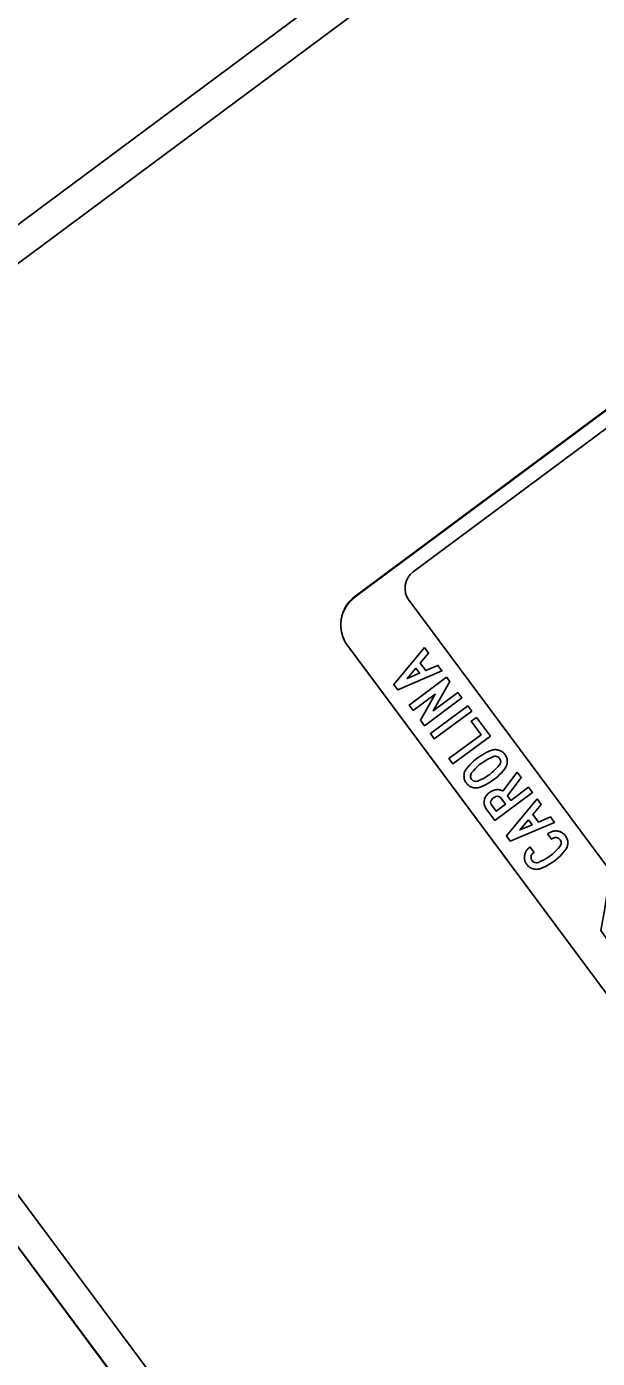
# Model space of a CAD drawing. Extents: x 1581789 to 1622364, y 1043167 to 1103486.
# Drawn here: x 1613225.47 to 1613237.68, y 1096095.57 to 1096124.05 of the extents above; entities that cross this region are included whole.
import ezdxf

# ---------------------------------------------------------------- set-up
doc = ezdxf.new("R2010")
doc.units = 0
doc.layers.add('RD_PD_PatLn2', color=7, linetype='Continuous')

msp = doc.modelspace()

# ---------------------------------------------------------------- linework, layer by layer
at = {"layer": 'RD_PD_PatLn2'}
for p, q in [((1613174.067, 1096166.854), (1613256.396, 1096056.102)), ((1613240.918, 1096118.13), (1613232.492, 1096111.865)), ((1613240.924, 1096118.122), (1613232.498, 1096111.857)), ((1613232.337, 1096110.816), (1613243.368, 1096095.977)), ((1613232.343, 1096110.808), (1613243.374, 1096095.969))]:
    msp.add_line(p, q, dxfattribs=at)
for points in [[(1613176.989, 1096164.041), (1613254.544, 1096059.71)], [(1613252.131, 1096138.945), (1613215.748, 1096111.9), (1613215.351, 1096112.435), (1613251.733, 1096139.48), (1613252.131, 1096138.945), (1613252.131, 1096138.945)], [(1613233.741, 1096112.393), (1613241.111, 1096117.871)], [(1613244.686, 1096096.944), (1613240.611, 1096102.421), (1613240.581, 1096102.382), (1613240.676, 1096102.164), (1613240.611, 1096102.045), (1613240.638, 1096101.941), (1613240.629, 1096101.784), (1613240.447, 1096101.57), (1613239.841, 1096101.596), (1613239.249, 1096101.99), (1613239.141, 1096101.996), (1613238.197, 1096103.367), (1613238.346, 1096103.898), (1613237.756, 1096104.721), (1613237.83, 1096105.148), (1613237.96, 1096105.988), (1613233.653, 1096111.781)], [(1613233.983, 1096110.774), (1613234.07, 1096110.657), (1613233.89, 1096110.441), (1613234.01, 1096110.28), (1613234.269, 1096110.39), (1613234.355, 1096110.273), (1613233.41, 1096109.871), (1613233.326, 1096109.985), (1613233.983, 1096110.774), (1613233.983, 1096110.774)], [(1613233.797, 1096110.33), (1613233.615, 1096110.111), (1613233.876, 1096110.223), (1613233.797, 1096110.33), (1613233.797, 1096110.33)], [(1613234.456, 1096110.137), (1613234.523, 1096110.048), (1613234.168, 1096109.418), (1613234.698, 1096109.812), (1613234.783, 1096109.699), (1613233.981, 1096109.103), (1613233.895, 1096109.218), (1613234.209, 1096109.777), (1613233.739, 1096109.428), (1613233.655, 1096109.542), (1613234.456, 1096110.137), (1613234.456, 1096110.137)], [(1613234.909, 1096109.529), (1613234.993, 1096109.416), (1613234.191, 1096108.82), (1613234.108, 1096108.933), (1613234.909, 1096109.529), (1613234.909, 1096109.529)], [(1613235.093, 1096109.281), (1613235.391, 1096108.88), (1613234.59, 1096108.284), (1613234.505, 1096108.398), (1613235.193, 1096108.909), (1613234.98, 1096109.197), (1613235.093, 1096109.281), (1613235.093, 1096109.281)], [(1613235.117, 1096108.412), (1613235.162, 1096108.444), (1613235.208, 1096108.473), (1613235.255, 1096108.501), (1613235.303, 1096108.527), (1613235.353, 1096108.55), (1613235.404, 1096108.572), (1613235.424, 1096108.579), (1613235.444, 1096108.584), (1613235.464, 1096108.588), (1613235.485, 1096108.59), (1613235.505, 1096108.591), (1613235.525, 1096108.589), (1613235.546, 1096108.586), (1613235.567, 1096108.581), (1613235.587, 1096108.575), (1613235.607, 1096108.567), (1613235.625, 1096108.557), (1613235.643, 1096108.546), (1613235.659, 1096108.534), (1613235.674, 1096108.52), (1613235.689, 1096108.505), (1613235.703, 1096108.488), (1613235.715, 1096108.47), (1613235.725, 1096108.452), (1613235.734, 1096108.433), (1613235.741, 1096108.414), (1613235.747, 1096108.394), (1613235.75, 1096108.374), (1613235.752, 1096108.353), (1613235.752, 1096108.331), (1613235.751, 1096108.31), (1613235.748, 1096108.289), (1613235.744, 1096108.269), (1613235.738, 1096108.25), (1613235.73, 1096108.231), (1613235.721, 1096108.213), (1613235.71, 1096108.195), (1613235.698, 1096108.178), (1613235.663, 1096108.135), (1613235.626, 1096108.095), (1613235.587, 1096108.056), (1613235.547, 1096108.018), (1613235.505, 1096107.983), (1613235.462, 1096107.949), (1613235.416, 1096107.917), (1613235.37, 1096107.886), (1613235.322, 1096107.859), (1613235.274, 1096107.833), (1613235.224, 1096107.809), (1613235.173, 1096107.788), (1613235.153, 1096107.781), (1613235.133, 1096107.776), (1613235.113, 1096107.773), (1613235.093, 1096107.771), (1613235.073, 1096107.771), (1613235.052, 1096107.773), (1613235.032, 1096107.776), (1613235.011, 1096107.781), (1613234.991, 1096107.787), (1613234.972, 1096107.795), (1613234.954, 1096107.805), (1613234.936, 1096107.816), (1613234.92, 1096107.828), (1613234.904, 1096107.842), (1613234.89, 1096107.857), (1613234.877, 1096107.874), (1613234.865, 1096107.891), (1613234.854, 1096107.909), (1613234.845, 1096107.928), (1613234.838, 1096107.947), (1613234.833, 1096107.967), (1613234.829, 1096107.987), (1613234.827, 1096108.008), (1613234.826, 1096108.029), (1613234.827, 1096108.05), (1613234.83, 1096108.07), (1613234.834, 1096108.091), (1613234.84, 1096108.11), (1613234.848, 1096108.128), (1613234.857, 1096108.146), (1613234.868, 1096108.164), (1613234.88, 1096108.181), (1613234.914, 1096108.223), (1613234.951, 1096108.264), (1613234.99, 1096108.304), (1613235.03, 1096108.341), (1613235.073, 1096108.378), (1613235.117, 1096108.412), (1613235.117, 1096108.412)], [(1613235.201, 1096108.299), (1613235.154, 1096108.262), (1613235.109, 1096108.223), (1613235.067, 1096108.182), (1613235.028, 1096108.139), (1613234.99, 1096108.095), (1613234.977, 1096108.074), (1613234.97, 1096108.051), (1613234.967, 1096108.027), (1613234.969, 1096108.002), (1613234.976, 1096107.979), (1613234.989, 1096107.957), (1613235.006, 1096107.939), (1613235.026, 1096107.925), (1613235.049, 1096107.916), (1613235.074, 1096107.911), (1613235.098, 1096107.913), (1613235.122, 1096107.919), (1613235.175, 1096107.942), (1613235.228, 1096107.968), (1613235.279, 1096107.997), (1613235.329, 1096108.028), (1613235.377, 1096108.062), (1613235.423, 1096108.098), (1613235.467, 1096108.137), (1613235.509, 1096108.177), (1613235.549, 1096108.22), (1613235.587, 1096108.265), (1613235.6, 1096108.286), (1613235.608, 1096108.309), (1613235.612, 1096108.334), (1613235.609, 1096108.359), (1613235.602, 1096108.382), (1613235.589, 1096108.404), (1613235.572, 1096108.422), (1613235.552, 1096108.436), (1613235.529, 1096108.445), (1613235.505, 1096108.449), (1613235.481, 1096108.448), (1613235.457, 1096108.441), (1613235.403, 1096108.418), (1613235.35, 1096108.392), (1613235.299, 1096108.364), (1613235.249, 1096108.332), (1613235.201, 1096108.299), (1613235.201, 1096108.299)], [(1613235.963, 1096108.111), (1613236.05, 1096107.994), (1613235.755, 1096107.606), (1613235.829, 1096107.506), (1613236.205, 1096107.785), (1613236.289, 1096107.672), (1613235.488, 1096107.076), (1613235.304, 1096107.324), (1613235.291, 1096107.343), (1613235.28, 1096107.362), (1613235.272, 1096107.382), (1613235.265, 1096107.403), (1613235.26, 1096107.425), (1613235.258, 1096107.446), (1613235.257, 1096107.469), (1613235.259, 1096107.492), (1613235.263, 1096107.513), (1613235.268, 1096107.534), (1613235.275, 1096107.554), (1613235.285, 1096107.573), (1613235.296, 1096107.592), (1613235.309, 1096107.61), (1613235.34, 1096107.644), (1613235.375, 1096107.673), (1613235.414, 1096107.699), (1613235.455, 1096107.718), (1613235.47, 1096107.723), (1613235.484, 1096107.728), (1613235.499, 1096107.731), (1613235.513, 1096107.734), (1613235.528, 1096107.735), (1613235.542, 1096107.736), (1613235.556, 1096107.736), (1613235.57, 1096107.734), (1613235.585, 1096107.732), (1613235.599, 1096107.728), (1613235.613, 1096107.724), (1613235.627, 1096107.719), (1613235.641, 1096107.713), (1613235.655, 1096107.705), (1613235.963, 1096108.111), (1613235.963, 1096108.111)], [(1613235.717, 1096107.423), (1613235.617, 1096107.557), (1613235.603, 1096107.572), (1613235.586, 1096107.584), (1613235.567, 1096107.591), (1613235.537, 1096107.594), (1613235.507, 1096107.588), (1613235.483, 1096107.575), (1613235.459, 1096107.56), (1613235.438, 1096107.542), (1613235.419, 1096107.522), (1613235.412, 1096107.513), (1613235.407, 1096107.504), (1613235.403, 1096107.496), (1613235.399, 1096107.487), (1613235.398, 1096107.479), (1613235.396, 1096107.47), (1613235.396, 1096107.461), (1613235.397, 1096107.452), (1613235.399, 1096107.444), (1613235.402, 1096107.435), (1613235.406, 1096107.426), (1613235.411, 1096107.417), (1613235.417, 1096107.408), (1613235.517, 1096107.274), (1613235.717, 1096107.423), (1613235.717, 1096107.423)], [(1613236.39, 1096107.536), (1613236.477, 1096107.419), (1613236.297, 1096107.203), (1613236.417, 1096107.042), (1613236.676, 1096107.152), (1613236.762, 1096107.035), (1613235.817, 1096106.633), (1613235.733, 1096106.747), (1613236.39, 1096107.536), (1613236.39, 1096107.536)], [(1613236.204, 1096107.092), (1613236.022, 1096106.873), (1613236.283, 1096106.985), (1613236.204, 1096107.092), (1613236.204, 1096107.092)], [(1613236.617, 1096106.786), (1613236.637, 1096106.801), (1613236.651, 1096106.811), (1613236.666, 1096106.82), (1613236.681, 1096106.828), (1613236.696, 1096106.834), (1613236.712, 1096106.84), (1613236.727, 1096106.844), (1613236.743, 1096106.848), (1613236.76, 1096106.85), (1613236.776, 1096106.852), (1613236.793, 1096106.852), (1613236.81, 1096106.851), (1613236.827, 1096106.849), (1613236.845, 1096106.846), (1613236.861, 1096106.842), (1613236.877, 1096106.837), (1613236.893, 1096106.831), (1613236.908, 1096106.824), (1613236.922, 1096106.816), (1613236.936, 1096106.807), (1613236.949, 1096106.797), (1613236.962, 1096106.786), (1613236.974, 1096106.774), (1613236.985, 1096106.762), (1613236.996, 1096106.748), (1613237.008, 1096106.73), (1613237.019, 1096106.712), (1613237.028, 1096106.693), (1613237.035, 1096106.674), (1613237.04, 1096106.654), (1613237.044, 1096106.634), (1613237.046, 1096106.613), (1613237.047, 1096106.592), (1613237.045, 1096106.57), (1613237.043, 1096106.549), (1613237.038, 1096106.529), (1613237.032, 1096106.51), (1613237.024, 1096106.491), (1613237.015, 1096106.472), (1613237.004, 1096106.454), (1613236.992, 1096106.437), (1613236.957, 1096106.395), (1613236.921, 1096106.354), (1613236.882, 1096106.315), (1613236.842, 1096106.278), (1613236.8, 1096106.242), (1613236.756, 1096106.208), (1613236.711, 1096106.176), (1613236.665, 1096106.147), (1613236.619, 1096106.119), (1613236.57, 1096106.093), (1613236.521, 1096106.07), (1613236.47, 1096106.048), (1613236.45, 1096106.041), (1613236.43, 1096106.036), (1613236.409, 1096106.032), (1613236.389, 1096106.031), (1613236.369, 1096106.03), (1613236.348, 1096106.032), (1613236.327, 1096106.035), (1613236.306, 1096106.04), (1613236.286, 1096106.046), (1613236.267, 1096106.055), (1613236.248, 1096106.064), (1613236.23, 1096106.075), (1613236.214, 1096106.088), (1613236.198, 1096106.101), (1613236.184, 1096106.117), (1613236.17, 1096106.134), (1613236.16, 1096106.148), (1613236.151, 1096106.163), (1613236.143, 1096106.178), (1613236.136, 1096106.193), (1613236.131, 1096106.208), (1613236.126, 1096106.224), (1613236.123, 1096106.24), (1613236.121, 1096106.257), (1613236.119, 1096106.273), (1613236.119, 1096106.29), (1613236.12, 1096106.307), (1613236.122, 1096106.325), (1613236.125, 1096106.342), (1613236.129, 1096106.358), (1613236.134, 1096106.374), (1613236.14, 1096106.39), (1613236.147, 1096106.405), (1613236.155, 1096106.419), (1613236.164, 1096106.433), (1613236.173, 1096106.446), (1613236.184, 1096106.459), (1613236.196, 1096106.47), (1613236.209, 1096106.482), (1613236.223, 1096106.493), (1613236.243, 1096106.508), (1613236.327, 1096106.394), (1613236.307, 1096106.379), (1613236.293, 1096106.367), (1613236.281, 1096106.353), (1613236.272, 1096106.338)], [(1613236.272, 1096106.338), (1613236.265, 1096106.321), (1613236.261, 1096106.303), (1613236.26, 1096106.285), (1613236.261, 1096106.266), (1613236.266, 1096106.249), (1613236.272, 1096106.233), (1613236.282, 1096106.217), (1613236.3, 1096106.199), (1613236.32, 1096106.185), (1613236.343, 1096106.175), (1613236.368, 1096106.171), (1613236.393, 1096106.173), (1613236.418, 1096106.18), (1613236.471, 1096106.202), (1613236.523, 1096106.228), (1613236.574, 1096106.256), (1613236.623, 1096106.287), (1613236.671, 1096106.321), (1613236.718, 1096106.358), (1613236.762, 1096106.396), (1613236.804, 1096106.437), (1613236.844, 1096106.479), (1613236.881, 1096106.524), (1613236.894, 1096106.545), (1613236.902, 1096106.568), (1613236.905, 1096106.593), (1613236.903, 1096106.618), (1613236.896, 1096106.642), (1613236.883, 1096106.663), (1613236.871, 1096106.677), (1613236.857, 1096106.689), (1613236.842, 1096106.698), (1613236.825, 1096106.705), (1613236.807, 1096106.709), (1613236.788, 1096106.71), (1613236.771, 1096106.709), (1613236.754, 1096106.704), (1613236.737, 1096106.697), (1613236.721, 1096106.688), (1613236.701, 1096106.673), (1613236.617, 1096106.786), (1613236.617, 1096106.786)], [(1613254.009, 1096059.312), (1613224.18, 1096099.44), (1613216.155, 1096093.474), (1613245.984, 1096053.346), (1613254.009, 1096059.312), (1613254.009, 1096059.312)]]:
    msp.add_lwpolyline(points, dxfattribs=at)
for centre, radius, start, end in [((1613234.003, 1096112.043), 0.437, 126.7239, 216.7238), ((1613232.939, 1096111.263), 0.75, 126.6256, 216.6258), ((1613232.945, 1096111.255), 0.75, 126.6256, 216.6258)]:
    msp.add_arc(centre, radius, start, end, dxfattribs=at)

doc.saveas('drawing.dxf')
